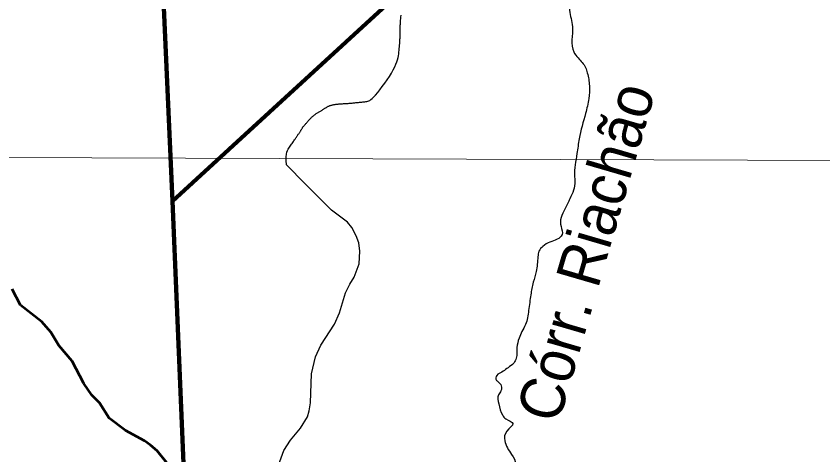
# Model space of a CAD drawing. Extents: x 553962 to 842807, y 8883888 to 9032388.
# Drawn here: x 703744 to 712844, y 8946015 to 8950962 of the extents above; entities that cross this region are included whole.
import ezdxf

# ---------------------------------------------------------------- set-up
doc = ezdxf.new("R2010")
doc.units = 0
doc.header["$LTSCALE"] = 150
for name, color, linetype, lineweight in [('1', 7, 'Continuous', 13), ('24', 7, 'Continuous', 25), ('9', 7, 'Continuous', 90)]:
    doc.layers.add(name, color=color, linetype=linetype, lineweight=lineweight)
doc.layers.add('49', color=7, linetype='Continuous')

msp = doc.modelspace()

# ---------------------------------------------------------------- linework, layer by layer
at = {"layer": '1'}
msp.add_line((565315.3, 8949866.8), (791497.7, 8949052.2), dxfattribs=at)
at = {"layer": '24'}
for points in [[(707335.3, 8949965.8), (707343.4, 8949967), (707351.5, 8949968.2), (707359.7, 8949969.2), (707368, 8949970.1), (707376.3, 8949971), (707384.6, 8949971.8), (707392.9, 8949972.5), (707401.3, 8949973.2), (707409.7, 8949973.8), (707418.2, 8949974.3), (707426.8, 8949974.9), (707435.5, 8949975.4), (707444.3, 8949975.9), (707453.3, 8949976.5), (707462.4, 8949977), (707471.6, 8949977.5), (707480.8, 8949978.1), (707490.1, 8949978.7), (707499.4, 8949979.3), (707508.7, 8949980.1), (707517.9, 8949980.8), (707527.1, 8949981.7), (707536.2, 8949982.6), (707545.5, 8949983.6), (707554.9, 8949984.6), (707564.5, 8949985.6), (707574.4, 8949986.7), (707584.7, 8949987.8), (707595.5, 8949988.9), (707606.7, 8949990), (707618.3, 8949991.1), (707630.1, 8949992.2), (707642.1, 8949993.3), (707654.1, 8949994.5), (707666, 8949995.7), (707677.6, 8949997), (707688.8, 8949998.3), (707699.6, 8949999.9), (707710.4, 8950002.2), (707721.5, 8950006), (707733.5, 8950012.1), (707746.8, 8950021), (707762, 8950033.6), (707779.3, 8950050.5), (707799.4, 8950072.5), (707822.3, 8950099.8), (707847.6, 8950131.9), (707874.3, 8950167.3), (707901.5, 8950205.1), (707928.3, 8950244.1), (707953.9, 8950283.2), (707977.4, 8950321.1), (707997.9, 8950356.8), (708014.7, 8950389.4), (708028.1, 8950419.1), (708038.5, 8950446.2), (708046.4, 8950471.1), (708052.2, 8950494.3), (708056.5, 8950516.3), (708059.6, 8950537.3), (708062.1, 8950557.8), (708064.2, 8950578.2), (708066.1, 8950598.2), (708067.8, 8950617.9), (708069.4, 8950636.8), (708070.7, 8950654.8), (708071.8, 8950671.8), (708072.8, 8950687.4), (708073.6, 8950701.6), (708074.2, 8950714.1), (708074.7, 8950725.1), (708075.1, 8950735), (708075.3, 8950743.8), (708075.5, 8950751.9), (708075.6, 8950759.5), (708075.7, 8950766.9), (708075.8, 8950774.2), (708075.9, 8950781.8), (708075.9, 8950789.6), (708076, 8950797.8), (708076.2, 8950806.4), (708076.3, 8950815.6), (708076.6, 8950825.3), (708076.8, 8950835.8), (708077.2, 8950846.9), (708077.7, 8950858.9), (708078.2, 8950871.8), (708079, 8950885.6), (708080, 8950900.5), (708081.2, 8950916.4), (708082.7, 8950933.6), (708084.7, 8950952), (708087, 8950971.7)], [(707103, 8949843.3), (707109.6, 8949848.4), (707116.2, 8949853.3), (707122.7, 8949858), (707129.3, 8949862.5), (707136, 8949866.9), (707142.6, 8949871.1), (707149.3, 8949875.3), (707156.1, 8949879.4), (707162.9, 8949883.5), (707169.8, 8949887.6), (707176.7, 8949891.7), (707183.6, 8949895.8), (707190.4, 8949899.8), (707197.1, 8949903.8), (707203.7, 8949907.7), (707210, 8949911.6), (707216.1, 8949915.5), (707222, 8949919.2), (707227.5, 8949922.9), (707233, 8949926.5), (707238.3, 8949930), (707243.6, 8949933.4), (707248.9, 8949936.6), (707254.3, 8949939.8), (707259.8, 8949942.8), (707265.6, 8949945.6), (707271.6, 8949948.3), (707277.8, 8949950.8), (707284.2, 8949953.2), (707290.9, 8949955.5), (707297.8, 8949957.5), (707304.9, 8949959.5), (707312.2, 8949961.3), (707319.7, 8949962.9), (707327.4, 8949964.4), (707335.3, 8949965.8)], [(707005.5, 8949071.8), (706794.5, 8949287.1), (706791.8, 8949336), (706791.8, 8949375.1), (706794.1, 8949406), (706798.3, 8949430), (706803.9, 8949448.5), (706810.8, 8949462.9), (706818.3, 8949474.8), (706826.2, 8949485.3), (706834.1, 8949495.9), (706842, 8949506.5), (706849.7, 8949517.1), (706857.2, 8949527.6), (706864.4, 8949537.9), (706871.4, 8949547.9), (706878, 8949557.5), (706884.2, 8949566.6), (706890, 8949575.2), (706895.4, 8949583.2), (706900.5, 8949590.8), (706905.2, 8949598), (706909.8, 8949604.8), (706914.2, 8949611.4), (706918.5, 8949617.8), (706922.7, 8949624), (706926.9, 8949630.2), (706931, 8949636.2), (706935.2, 8949642.2), (706939.2, 8949648.1), (706943.1, 8949653.8), (706946.9, 8949659.5), (706950.5, 8949665), (706953.9, 8949670.4), (706957.1, 8949675.6), (706960.2, 8949680.7), (706963.2, 8949685.8), (706966.1, 8949690.8), (706969.2, 8949695.8), (706972.4, 8949700.9), (706975.8, 8949706), (706979.6, 8949711.2), (706983.6, 8949716.6), (706988, 8949722.1), (706992.7, 8949727.7), (706997.5, 8949733.4), (707002.5, 8949739.2), (707007.6, 8949745), (707012.8, 8949750.9), (707017.9, 8949756.7), (707023, 8949762.6), (707028, 8949768.5), (707033, 8949774.4), (707038.1, 8949780.3), (707043.2, 8949786.2), (707048.4, 8949792), (707053.8, 8949797.9), (707059.4, 8949803.8), (707065.2, 8949809.7), (707071.2, 8949815.5), (707077.3, 8949821.3), (707083.6, 8949827), (707090, 8949832.6), (707096.5, 8949838.1), (707103, 8949843.3)], [(706659.1, 8945772.7), (706765.2, 8946065.5), (706837, 8946180.3), (706950.8, 8946315.4), (707030.1, 8946442.2), (707051.3, 8946511.7), (707065.5, 8946600.1), (707074.4, 8946928.9), (707120.5, 8947121.8), (707182.7, 8947250.3), (707335.4, 8947487.7), (707390.2, 8947616.9), (707459.2, 8947840.2), (707507, 8947940.8), (707556.4, 8948018.2), (707613.4, 8948168.5), (707621.6, 8948310.7), (707609.1, 8948405.1), (707580.3, 8948486.2), (707531.2, 8948578), (707480.2, 8948638.3), (707302.3, 8948774), (707005.5, 8949071.8)]]:
    msp.add_lwpolyline(points, dxfattribs=at)
at = {"layer": '24', "lineweight": 53}
msp.add_lwpolyline([(705553.2, 8945790.5), (705334.1, 8946058.7), (705261.1, 8946123.8), (705190.9, 8946173.3), (704977.8, 8946288.6), (704792.6, 8946429), (704685.4, 8946600), (704597.4, 8946688.7), (704507.1, 8946819.4), (704375.5, 8947069.7), (704224.8, 8947248.3), (704136.7, 8947399.1), (704032, 8947515), (703791.7, 8947704), (703699.7, 8947883.2)], dxfattribs=at)
at = {"layer": '24'}
for points in [[(710764.5, 8952700.7), (710808.6, 8952628.5), (710796.5, 8952588.4), (710732.4, 8952468.1), (710692.3, 8952383.8), (710547.9, 8952271.5), (710451.7, 8952187.3), (710375.5, 8952135.1), (710311.4, 8952030.8), (710235.2, 8951906.5), (710171.1, 8951786.1), (710139, 8951641.7), (710082.8, 8951517.4), (709994.7, 8951429.1), (709898.4, 8951365), (709874.4, 8951284.7), (709890.4, 8951220.5), (709970.6, 8951120.3), (709986.6, 8951028), (710018.7, 8950843.5), (710034.7, 8950558.7), (710082.8, 8950490.5), (710167.1, 8950382.2), (710187.1, 8950322), (710211.2, 8950177.6), (710203.1, 8950033.2), (710167.1, 8949864.7), (710094.9, 8949579.9), (710070.8, 8949411.4), (710042.8, 8949159.9), (710046.8, 8949099.7), (710030.7, 8948999.5), (709990.6, 8948903.2), (709934.5, 8948786.9), (709890.4, 8948690.6), (709890.4, 8948590.3), (709902.4, 8948498), (709846.3, 8948445.9), (709766.1, 8948413.8), (709685.9, 8948365.7), (709641.8, 8948313.5), (709629.8, 8948249.3), (709609.8, 8948080.9), (709577.7, 8947960.5), (709549.6, 8947820.1), (709525.6, 8947643.6), (709489.5, 8947483.2), (709449.4, 8947406.9), (709417.3, 8947330.7), (709393.2, 8947226.4), (709385.2, 8947106.1), (709357.2, 8947049.9), (709293, 8946997.8), (709236.9, 8946957.7), (709176.7, 8946925.6)], [(709176.7, 8946925.6), (709156.7, 8946869.4), (709176.7, 8946841.3), (709216.8, 8946793.2), (709212.8, 8946737.1), (709184.8, 8946692.9), (709188.8, 8946588.6), (709228.9, 8946464.3), (709269, 8946420.2), (709348.3, 8946367.6), (709278.6, 8946282.4), (709255.4, 8946174.1), (709332.8, 8946019.3), (709379.2, 8945910.9), (709356, 8945833.6), (709270.9, 8945740.7), (709077.4, 8945647.8), (709031, 8945570.4), (709046.4, 8945400.2), (709123.8, 8945315), (709232.2, 8945144.8), (709286.4, 8944990), (709270.9, 8944866.1), (709131.6, 8944726.8), (709023.2, 8944564.3), (708866.1, 8944324.4), (708770.1, 8944064.3), (708640.1, 8943959.1), (708473, 8943838.3), (708346, 8943708.3), (708209.8, 8943621.6), (708073.6, 8943479.2), (707894, 8943302.8), (707782.6, 8943216.1), (707649.5, 8943166.6), (707510.2, 8943110.8), (707315.1, 8943011.8), (707157.2, 8942922), (707169.6, 8942959.1), (707166.5, 8943030.3), (707135.6, 8943104.6), (707070.6, 8943126.3), (706943.7, 8943172.8), (706884.8, 8943231.6), (706869.3, 8943274.9), (706779.6, 8943281.1), (706661.9, 8943343), (706587.6, 8943398.7), (706538.1, 8943460.7), (706510.2, 8943556.6), (706445.2, 8943739.3), (706423.6, 8943791.9), (706374, 8943813.6), (706321.4, 8943844.5), (706264.7, 8943870.5)]]:
    msp.add_spline(points, degree=3, dxfattribs=at)
at = {"layer": '9'}
for points in [[(705081.2, 8958366.8), (705509.2, 8948874.2), (720755.9, 8962863.6), (723053.6, 8963740.6)], [(705509.2, 8948874.2), (705653.5, 8945380.8), (701918.9, 8940415.3), (694874, 8947402.7)]]:
    msp.add_lwpolyline(points, dxfattribs=at)

# ---------------------------------------------------------------- texts
at = {"layer": '49', "width": 0.95}
msp.add_text('Córr. Riachão', height=500, rotation=73.734, dxfattribs=at).set_placement((709860.9, 8946353.1))

doc.saveas('drawing.dxf')
